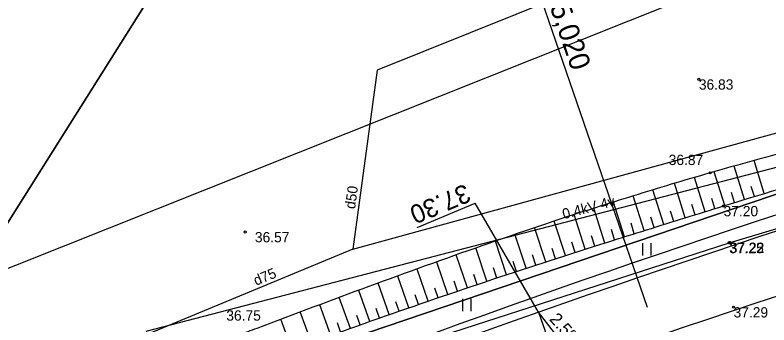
# Model space of a CAD drawing. Extents: x 469981 to 472086, y 246785 to 247785.
# Drawn here: x 470431.65 to 470468.16, y 247133.41 to 247148.44 of the extents above; entities that cross this region are included whole.
import ezdxf

# ---------------------------------------------------------------- set-up
doc = ezdxf.new("R2010")
doc.units = 0
for name, color, linetype in [('0_922', 7, 'Continuous'), ('0_Asfalta_mala', 7, 'Continuous'), ('0_Asfalta_Nomale', 7, 'Continuous'), ('0_Ruut_Braukt', 7, 'Continuous'), ('0_Ruut_nomale', 7, 'Continuous'), ('0_vertikals', 7, 'Continuous'), ('0_vertkals_cipari', 7, 'Continuous'), ('21', 7, 'Continuous'), ('5_patagas', 7, 'Continuous'), ('CELI_CMAL_####_####_#', 7, 'Continuous'), ('DREN_VADP_####_####_#', 7, 'Continuous'), ('DREN_VADP_####_TKST_#', 7, 'Continuous'), ('DREN_VADP_KLKT_####_#', 7, 'Continuous'), ('DREN_VADP_KLKT_TKST_#', 7, 'Continuous'), ('ELEK_STUT_####_####_#', 7, 'Continuous'), ('ELEK_VADV_ZSPR_####_#', 7, 'Continuous'), ('ELEK_VADV_ZSPR_TKST_#', 7, 'Continuous'), ('RAMI_UZMR_####_####_#', 7, 'Continuous'), ('RELJ_AATZ_####_TKST_#', 7, 'Continuous'), ('RELJ_ELEM_####_####_#', 7, 'Continuous'), ('RELJ_NOGA_####_####_#', 7, 'Continuous'), ('RELJ_NOGL_####_####_#', 7, 'Continuous'), ('ROBZ_IERR_####_####_#', 7, 'Continuous'), ('ROBZ_PROJ_####_####_#', 7, 'Continuous'), ('TERT_ELEM_####_####_#', 7, 'Continuous')]:
    doc.layers.add(name, color=color, linetype=linetype)

msp = doc.modelspace()

# ---------------------------------------------------------------- linework, layer by layer
at = {"layer": '0_922'}
msp.add_arc((470641.375, 246612.661), 550, 104.76173, 113.13829, dxfattribs=at)
at = {"layer": '0_Asfalta_mala'}
for radius in [553, 547]:
    msp.add_arc((470641.375, 246612.661), radius, 104.76173, 113.13829, dxfattribs=at)
at = {"layer": '0_Asfalta_Nomale'}
for radius, end in [(553.75, 113.13829), (546.25, 110.75492)]:
    msp.add_arc((470641.375, 246612.661), radius, 104.76173, end, dxfattribs=at)
at = {"layer": '0_Ruut_Braukt'}
for radius in [553, 547]:
    msp.add_arc((470641.375, 246612.661), radius, 104.76173, 113.13829, dxfattribs=at)
at = {"layer": '0_Ruut_nomale'}
for radius, end in [(553.75, 113.13829), (553, 113.13829), (547, 113.13829), (546.25, 110.75492)]:
    msp.add_arc((470641.375, 246612.661), radius, 104.76173, end, dxfattribs=at)
at = {"layer": '0_vertikals'}
for p in [(470451.129, 247138.14), (470456.996, 247134.019)]:
    msp.add_line(p, (470453.939, 247139.316), dxfattribs=at)
msp.add_lwpolyline([(470458.996, 247128.362), (470458.939, 247131.524), (470456.996, 247134.019)], close=True, dxfattribs=at)
at = {"layer": '21'}
msp.add_arc((470641.375, 246612.661), 550, 104.76173, 113.13829, dxfattribs=at)
at = {"layer": '5_patagas'}
msp.add_lwpolyline([(470462.288, 247134.246), (470455.793, 247153.162)], dxfattribs=at)
at = {"layer": 'CELI_CMAL_####_####_#'}
msp.add_lwpolyline([(470207.251, 246955.004), (470220.145, 246963.116), (470261.486, 246992.424), (470276.308, 247005.858), (470296.122, 247025.635), (470312.816, 247042.969), (470330.98, 247061.836), (470346.394, 247077.324), (470364.172, 247092.272), (470374.754, 247099.764), (470384.938, 247106.322), (470390.015, 247108.873), (470395.699, 247111.348), (470409.875, 247117.262), (470415.428, 247119.375), (470428.615, 247124.712), (470444.307, 247130.298), (470466.241, 247137.389), (470487.751, 247143.859), (470509.15, 247149.677), (470533.329, 247156.368), (470558.982, 247163.161), (470583.723, 247169.81), (470606.354, 247175.581)], dxfattribs=at)
at = {"layer": 'DREN_VADP_####_####_#'}
for points in [[(470541.414, 247182.868), (470449.185, 247145.776), (470448.006, 247137.086)], [(470448.006, 247137.086), (470537.608, 247161.729)]]:
    msp.add_lwpolyline(points, dxfattribs=at)
at = {"layer": 'DREN_VADP_KLKT_####_#'}
msp.add_lwpolyline([(470448.006, 247137.086), (470370.723, 247104.976), (470366.142, 247103.073)], dxfattribs=at)
at = {"layer": 'ELEK_STUT_####_####_#'}
for p, q in [((470467.937, 247139.783), (470467.45, 247141.382)), ((470466.98, 247139.491), (470466.483, 247141.113)), ((470466.024, 247139.197), (470465.518, 247140.84)), ((470464.114, 247138.606), (470463.594, 247140.28)), ((470465.069, 247138.902), (470464.555, 247140.563)), ((470463.076, 247138.282), (470462.548, 247139.965)), ((470467.458, 247139.637), (470467.311, 247140.12)), ((470462.122, 247137.982), (470461.591, 247139.669)), ((470465.547, 247139.049), (470465.394, 247139.545)), ((470466.502, 247139.344), (470466.351, 247139.834)), ((470461.168, 247137.682), (470460.637, 247139.369)), ((470464.591, 247138.754), (470464.436, 247139.255)), ((470460.214, 247137.382), (470459.682, 247139.067)), ((470463.553, 247138.431), (470463.396, 247138.935)), ((470458.309, 247136.774), (470457.769, 247138.447)), ((470459.261, 247137.08), (470458.725, 247138.759)), ((470462.599, 247138.132), (470462.44, 247138.638)), ((470464.031, 247138.58), (470464.03, 247138.581)), ((470457.357, 247136.466), (470456.816, 247138.129)), ((470460.691, 247137.532), (470460.532, 247138.038)), ((470461.645, 247137.832), (470461.486, 247138.338)), ((470456.407, 247136.155), (470455.864, 247137.805)), ((470459.737, 247137.231), (470459.577, 247137.736)), ((470455.457, 247135.842), (470454.914, 247137.475)), ((470458.785, 247136.927), (470458.623, 247137.43)), ((470454.508, 247135.526), (470453.969, 247137.14)), ((470457.833, 247136.621), (470457.671, 247137.121)), ((470453.56, 247135.208), (470453.023, 247136.801)), ((470456.882, 247136.311), (470456.719, 247136.808)), ((470452.613, 247134.887), (470452.077, 247136.46)), ((470455.932, 247135.999), (470455.769, 247136.492)), ((470451.667, 247134.564), (470451.132, 247136.119)), ((470454.034, 247135.367), (470453.873, 247135.848)), ((470454.983, 247135.684), (470454.821, 247136.171)), ((470450.722, 247134.237), (470450.187, 247135.776)), ((470453.087, 247135.048), (470452.926, 247135.523)), ((470449.778, 247133.908), (470449.244, 247135.432)), ((470452.14, 247134.726), (470451.979, 247135.195)), ((470448.835, 247133.575), (470448.298, 247135.085)), ((470451.194, 247134.401), (470451.034, 247134.865)), ((470446.952, 247132.899), (470446.412, 247134.387)), ((470447.893, 247133.239), (470447.355, 247134.737)), ((470450.25, 247134.073), (470450.089, 247134.532)), ((470446.013, 247132.556), (470445.468, 247134.035)), ((470449.306, 247133.742), (470449.145, 247134.197)), ((470445.075, 247132.209), (470444.527, 247133.681)), ((470448.364, 247133.407), (470448.203, 247133.858)), ((470447.422, 247133.069), (470447.261, 247133.517))]:
    msp.add_line(p, q, dxfattribs=at)
at = {"layer": 'ELEK_VADV_ZSPR_####_#'}
msp.add_line((470437.997, 247133.107), (470479.871, 247144.02), dxfattribs=at)
at = {"layer": 'RAMI_UZMR_####_####_#'}
msp.add_lwpolyline([(470081.833, 246858.073), (470071.225, 246873.795), (470075.411, 246878.04), (470140.155, 246920.953), (470236.136, 246982.998), (470257.83, 246999.315), (470274.171, 247013.774), (470358.465, 247102.148), (470367.97, 247107.52), (470388.133, 247118.916), (470465.996, 247150.017), (470560.64, 247175.144), (470793.366, 247232.231)], dxfattribs=at)
at = {"layer": 'RELJ_ELEM_####_####_#'}
for centre in [(470464.77, 247145.322), (470465.321, 247140.784), (470465.967, 247139.179), (470442.793, 247137.915), (470466.241, 247137.389), (470466.247, 247137.398), (470466.27, 247137.402), (470466.452, 247134.268)]:
    msp.add_circle(centre, 0.05, dxfattribs=at)
at = {"layer": 'RELJ_NOGA_####_####_#'}
for points in [[(470443.762, 247118.331), (470443.88, 247120.814), (470444.471, 247122.233), (470445.96, 247123.747), (470447.74, 247124.344), (470466.701, 247130.323), (470490.205, 247137.037), (470509.522, 247142.633), (470536.42, 247149.583), (470558.637, 247154.955), (470585.403, 247162.504), (470607.875, 247168.231), (470633.412, 247175.414), (470656.062, 247180.759), (470680.788, 247187.471), (470708.074, 247193.923), (470734.191, 247200.317), (470761.697, 247206.456), (470789.773, 247212.754), (470817.257, 247216.179), (470830.019, 247217.144), (470848.586, 247217.569), (470861.752, 247217.476), (470881.066, 247214.264), (470905.336, 247205.96), (470932.738, 247196.11), (470958.906, 247187.141), (470978.102, 247181.086)], [(470464.114, 247138.606), (470465.967, 247139.179), (470476.621, 247142.371), (470487.33, 247145.366), (470492.77, 247146.792), (470498.219, 247148.184), (470498.998, 247148.385)], [(470443.204, 247131.502), (470443.74, 247131.706), (470454.791, 247135.62), (470460.368, 247137.43), (470464.114, 247138.606)]]:
    msp.add_spline(points, degree=3, dxfattribs=at)
at = {"layer": 'RELJ_NOGL_####_####_#'}
for points in [[(470444.636, 247118.184), (470444.802, 247120.028), (470444.991, 247120.926), (470445.558, 247121.73), (470446.408, 247122.251), (470448.872, 247122.621), (470466.486, 247128.526), (470490.665, 247135.792), (470509.603, 247140.94), (470537.55, 247147.945), (470558.966, 247153.542), (470586.086, 247160.934), (470607.922, 247166.842), (470634.241, 247173.648), (470681.28, 247185.658), (470708.292, 247192.117), (470734.878, 247198.699), (470761.457, 247204.922), (470790.498, 247211.068), (470817.148, 247213.701), (470830.618, 247215.209), (470848.022, 247215.369), (470862.099, 247215.472), (470880.883, 247212.412), (470904.425, 247203.826), (470932.21, 247193.701), (470958.298, 247186.024), (470977.689, 247180.167)], [(470498.793, 247149.84), (470497.944, 247149.595), (470492.419, 247147.988), (470486.884, 247146.426), (470481.496, 247145.01), (470476.095, 247143.641), (470470.698, 247142.254), (470465.322, 247140.784), (470463.433, 247140.232)], [(470463.433, 247140.232), (470459.765, 247139.093), (470454.259, 247137.243), (470443.355, 247133.238), (470442.488, 247132.909)]]:
    msp.add_spline(points, degree=3, dxfattribs=at)
at = {"layer": 'ROBZ_IERR_####_####_#'}
msp.add_lwpolyline([(470455.523, 247176.924), (470421.395, 247122.632), (470383.103, 247107.116), (470368.265, 247098.262), (470337.005, 247135.402)], dxfattribs=at)
at = {"layer": 'ROBZ_PROJ_####_####_#'}
for points in [[(470715.25, 247246.151), (470688.303, 247197.106), (470613.752, 247179.765), (470474.818, 247141.882), (470438.432, 247129.536), (470421.395, 247122.632), (470455.523, 247176.924)], [(470062.774, 246863.479), (470070.591, 246868.587), (470253.618, 246988.247), (470269.149, 247002.795), (470278.124, 247011.202), (470361.554, 247094.257), (470368.265, 247098.262), (470383.103, 247107.116), (470421.395, 247122.632), (470438.432, 247129.536), (470474.818, 247141.882), (470613.752, 247179.765), (470688.303, 247197.106)]]:
    msp.add_lwpolyline(points, dxfattribs=at)
at = {"layer": 'TERT_ELEM_####_####_#'}
for p, q in [((470462.058, 247136.772), (470462.058, 247137.372)), ((470462.458, 247136.772), (470462.458, 247137.372)), ((470453.341, 247134.077), (470453.341, 247134.677)), ((470453.741, 247134.077), (470453.741, 247134.677))]:
    msp.add_line(p, q, dxfattribs=at)

# ---------------------------------------------------------------- texts
at = {"layer": '0_vertkals_cipari'}
for s, height, rotation, p in [('37.30', 0.9, 202.7111, (470453.463, 247140.272)), ('2.5%', 0.5993, 311.5381, (470457.499, 247133.666))]:
    msp.add_text(s, height=height, rotation=rotation, dxfattribs=at).set_placement(p)
at = {"layer": '5_patagas'}
msp.add_text('LV16+55,020', height=1, rotation=288.95, dxfattribs=at).set_placement((470456.03, 247153.243))
at = {"layer": 'DREN_VADP_####_TKST_#'}
msp.add_text('d50', height=0.5, rotation=82.2737, dxfattribs=at).set_placement((470448.116, 247139.014))
at = {"layer": 'DREN_VADP_KLKT_TKST_#'}
msp.add_text('d75', height=0.5, rotation=22.5622, dxfattribs=at).set_placement((470443.327, 247135.304))
at = {"layer": 'ELEK_VADV_ZSPR_TKST_#'}
msp.add_text('0.4kV 4v', height=0.5, rotation=14.6068, dxfattribs=at).set_placement((470458.233, 247138.536))
at = {"layer": 'RELJ_AATZ_####_TKST_#'}
for s, p in [('36.83', (470464.77, 247144.822)), ('36.87', (470463.309, 247141.165)), ('37.20', (470465.967, 247138.679)), ('36.57', (470443.267, 247137.415)), ('37.25', (470466.241, 247136.889)), ('37.22', (470466.247, 247136.898)), ('37.22', (470466.27, 247136.902)), ('36.75', (470441.883, 247133.616)), ('37.29', (470466.452, 247133.768))]:
    msp.add_text(s, height=0.5, dxfattribs=at).set_placement(p)

doc.saveas('drawing.dxf')
